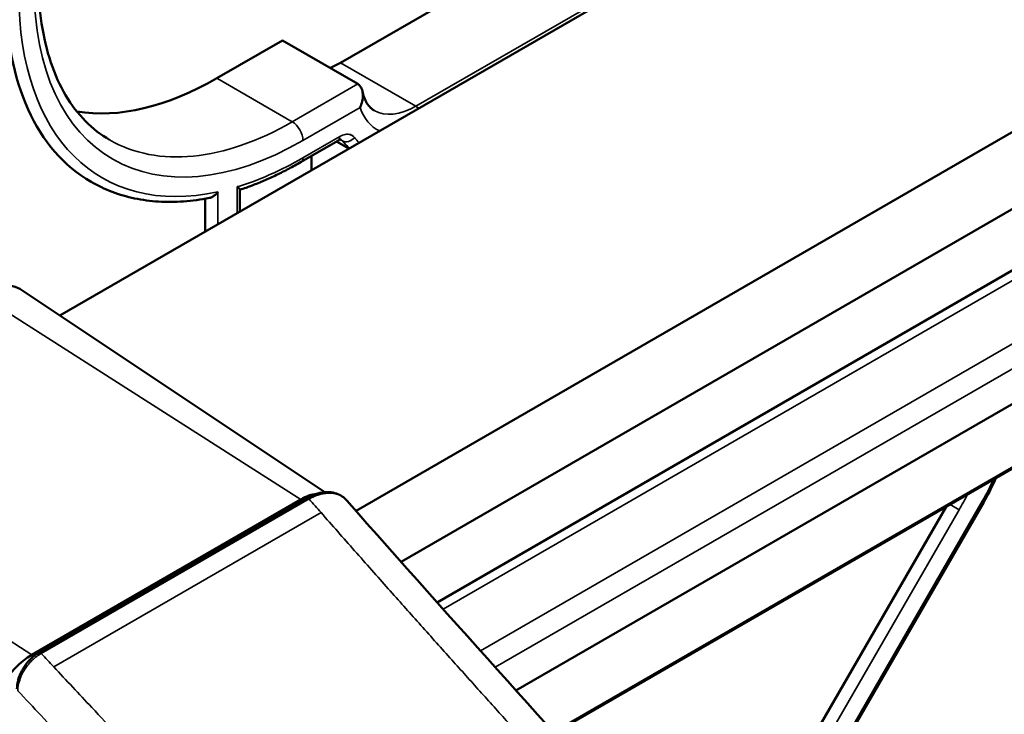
# Model space of a CAD drawing. Header units: millimetres. Extents: x 0 to 14369, y -869 to 2970.
# Tile 552 of 656: x 3769 to 3801, y 1322 to 1344. Entities that reach past the tile are written whole.
import ezdxf

# ---------------------------------------------------------------- set-up
doc = ezdxf.new("R2010")
doc.units = ezdxf.units.MM
doc.header["$LTSCALE"] = 10
doc.layers.add('Sichtbar (ISO)', color=7, linetype='Continuous', lineweight=50)
doc.layers.add('Sichtbar schmal (ISO)', color=7, linetype='Continuous', lineweight=35)

msp = doc.modelspace()

# ---------------------------------------------------------------- linework, layer by layer
at = {"layer": 'Sichtbar (ISO)'}
for p, q in [((3849.568, 1380.679), (3769.867, 1334.664)), ((3859.659, 1374.465), (3779.6, 1328.242)), ((3860.674, 1364.031), (3786.09, 1320.97)), ((3859.594, 1363.366), (3786.115, 1320.943)), ((3786.165, 1347.053), (3779.094, 1342.971)), ((3779.094, 1342.971), (3786.165, 1347.053)), ((3781.082, 1326.567), (3814.201, 1345.689)), ((3777.181, 1343.704), (3775.028, 1342.46)), ((3775.028, 1342.46), (3777.181, 1343.704)), ((3777.181, 1343.704), (3779.656, 1342.275)), ((3779.656, 1342.275), (3777.181, 1343.704)), ((3782.265, 1325.237), (3811.122, 1341.897)), ((3779.004, 1340.409), (3777.794, 1339.71)), ((3779.004, 1340.409), (3777.794, 1339.71)), ((3778.962, 1340.385), (3779.369, 1340.15)), ((3778.962, 1340.385), (3779.369, 1340.15)), ((3778.139, 1339.439), (3778.139, 1339.909)), ((3778.139, 1339.909), (3778.139, 1339.439)), ((3775.787, 1338.082), (3775.787, 1338.8)), ((3775.787, 1338.082), (3775.787, 1338.8)), ((3774.639, 1338.504), (3774.639, 1337.419)), ((3811.122, 1337.508), (3784.856, 1322.343)), ((3778.578, 1328.859), (3768.623, 1335.493)), ((3768.947, 1323.518), (3777.785, 1328.621)), ((3769.151, 1323.569), (3777.95, 1328.649)), ((3778.631, 1328.824), (3778.631, 1328.824)), ((3798.996, 1328.379), (3793.352, 1318.604)), ((3800.23, 1328.531), (3794.522, 1318.646)), ((3800.23, 1328.531), (3794.522, 1318.646))]:
    msp.add_line(p, q, dxfattribs=at)
for centre, major_axis, start_param, end_param in [((3777.644, 1350.748), (-6.75, -11.691), 5.497787, 6.283185), ((3779.094, 1345.216), (1.375, 2.382), 3.744156, 3.926991), ((3779.094, 1345.216), (-1.375, -2.382), 0.602563, 0.785398), ((3775.028, 1352.258), (-6, -10.392), 0.212202, 0.785398), ((3775.028, 1352.258), (-6, -10.392), 0.212202, 0.785398), ((3767.179, 1333.111), (1.393, 2.413), 6.246119, 7.068583), ((3777.785, 1326.988), (-1, -1.732), 3.549744, 3.926991), ((3778.05, 1328.476), (-0.1, 0.173), 6.28107, 6.283185), ((3768.947, 1321.885), (-1, -1.732), 3.926991, 5.497787)]:
    msp.add_ellipse(centre, major_axis=major_axis, ratio=0.57735, start_param=start_param, end_param=end_param, dxfattribs=at)
for points, knots in [([(3771.503, 1340.437), (3771.215, 1340.603), (3770.949, 1340.809), (3770.466, 1341.298), (3770.248, 1341.582), (3769.867, 1342.226), (3769.703, 1342.586), (3769.438, 1343.377), (3769.336, 1343.807), (3769.199, 1344.726), (3769.164, 1345.215), (3769.164, 1345.726)], [2.3561945, 2.3561945, 2.3561945, 2.3561945, 2.5132741, 2.5132741, 2.6703538, 2.6703538, 2.8274334, 2.8274334, 2.984513, 2.984513, 3.1415927, 3.1415927, 3.1415927, 3.1415927]), ([(3771.503, 1340.437), (3771.215, 1340.603), (3770.949, 1340.809), (3770.466, 1341.298), (3770.248, 1341.582), (3769.867, 1342.226), (3769.703, 1342.586), (3769.438, 1343.377), (3769.336, 1343.807), (3769.199, 1344.726), (3769.164, 1345.215), (3769.164, 1345.726)], [2.3561945, 2.3561945, 2.3561945, 2.3561945, 2.5132741, 2.5132741, 2.6703538, 2.6703538, 2.8274334, 2.8274334, 2.984513, 2.984513, 3.1415927, 3.1415927, 3.1415927, 3.1415927]), ([(3779.656, 1342.275), (3779.684, 1342.259), (3779.708, 1342.238), (3779.759, 1342.177), (3779.782, 1342.134), (3779.816, 1342.028), (3779.825, 1341.963), (3779.825, 1341.832), (3779.817, 1341.765), (3779.787, 1341.634), (3779.765, 1341.569), (3779.736, 1341.506), (3779.736, 1341.505), (3779.735, 1341.504)], [0.09341858, 0.09341858, 0.09341858, 0.09341858, 0.10621496, 0.10621496, 0.12403636, 0.12403636, 0.14611715, 0.14611715, 0.16768171, 0.16768171, 0.18977528, 0.18977528, 0.19019595, 0.19019595, 0.19019595, 0.19019595]), ([(3779.735, 1341.504), (3779.736, 1341.505), (3779.736, 1341.506), (3779.765, 1341.569), (3779.787, 1341.634), (3779.817, 1341.765), (3779.825, 1341.832), (3779.825, 1341.963), (3779.816, 1342.028), (3779.782, 1342.134), (3779.759, 1342.177), (3779.708, 1342.238), (3779.684, 1342.259), (3779.656, 1342.275)], [-0.19019595, -0.19019595, -0.19019595, -0.19019595, -0.18977528, -0.18977528, -0.16768171, -0.16768171, -0.14611715, -0.14611715, -0.12403636, -0.12403636, -0.10621496, -0.10621496, -0.09341858, -0.09341858, -0.09341858, -0.09341858]), ([(3779.812, 1342.032), (3779.826, 1341.964), (3779.843, 1341.902), (3779.884, 1341.787), (3779.907, 1341.736), (3779.956, 1341.643), (3779.983, 1341.603), (3780.039, 1341.531), (3780.068, 1341.501), (3780.129, 1341.447), (3780.16, 1341.425), (3780.193, 1341.406)], [3.3545763, 3.3545763, 3.3545763, 3.3545763, 3.4690592, 3.4690592, 3.5835421, 3.5835421, 3.698025, 3.698025, 3.8125079, 3.8125079, 3.9269908, 3.9269908, 3.9269908, 3.9269908]), ([(3779.812, 1342.032), (3779.826, 1341.964), (3779.843, 1341.902), (3779.884, 1341.787), (3779.907, 1341.736), (3779.956, 1341.643), (3779.983, 1341.603), (3780.039, 1341.531), (3780.068, 1341.501), (3780.129, 1341.447), (3780.16, 1341.425), (3780.193, 1341.406)], [3.3545763, 3.3545763, 3.3545763, 3.3545763, 3.4690592, 3.4690592, 3.5835421, 3.5835421, 3.698025, 3.698025, 3.8125079, 3.8125079, 3.9269908, 3.9269908, 3.9269908, 3.9269908]), ([(3779.111, 1340.445), (3779.111, 1340.445), (3779.11, 1340.446), (3779.104, 1340.446), (3779.097, 1340.445), (3779.079, 1340.442), (3779.067, 1340.438), (3779.038, 1340.427), (3779.022, 1340.419), (3779.004, 1340.409)], [0.9888978, 0.9888978, 0.9888978, 0.9888978, 1.0995574, 1.0995574, 1.2566371, 1.2566371, 1.4137167, 1.4137167, 1.5707963, 1.5707963, 1.5707963, 1.5707963]), ([(3779.111, 1340.445), (3779.111, 1340.445), (3779.11, 1340.446), (3779.104, 1340.446), (3779.097, 1340.445), (3779.079, 1340.442), (3779.067, 1340.438), (3779.038, 1340.427), (3779.022, 1340.419), (3779.004, 1340.409)], [0.9888978, 0.9888978, 0.9888978, 0.9888978, 1.0995574, 1.0995574, 1.2566371, 1.2566371, 1.4137167, 1.4137167, 1.5707963, 1.5707963, 1.5707963, 1.5707963]), ([(3775.787, 1338.797), (3775.919, 1338.841), (3776.051, 1338.888), (3776.317, 1338.989), (3776.451, 1339.043), (3776.719, 1339.158), (3776.853, 1339.22), (3777.122, 1339.348), (3777.256, 1339.416), (3777.525, 1339.558), (3777.66, 1339.633), (3777.794, 1339.71)], [4.5018294, 4.5018294, 4.5018294, 4.5018294, 4.5437264, 4.5437264, 4.5858921, 4.5858921, 4.6280577, 4.6280577, 4.6702233, 4.6702233, 4.712389, 4.712389, 4.712389, 4.712389]), ([(3775.787, 1338.797), (3775.919, 1338.841), (3776.051, 1338.888), (3776.317, 1338.989), (3776.451, 1339.043), (3776.719, 1339.158), (3776.853, 1339.22), (3777.122, 1339.348), (3777.256, 1339.416), (3777.525, 1339.558), (3777.66, 1339.633), (3777.794, 1339.71)], [4.5018294, 4.5018294, 4.5018294, 4.5018294, 4.5437264, 4.5437264, 4.5858921, 4.5858921, 4.6280577, 4.6280577, 4.6702233, 4.6702233, 4.712389, 4.712389, 4.712389, 4.712389]), ([(3770.894, 1339.056), (3771.114, 1338.93), (3771.344, 1338.82), (3771.822, 1338.639), (3772.07, 1338.567), (3772.58, 1338.46), (3772.843, 1338.425), (3773.38, 1338.392), (3773.655, 1338.395), (3774.214, 1338.436), (3774.498, 1338.475), (3774.786, 1338.532)], [3.9269908, 3.9269908, 3.9269908, 3.9269908, 4.0205227, 4.0205227, 4.1140546, 4.1140546, 4.2075865, 4.2075865, 4.3011184, 4.3011184, 4.3946503, 4.3946503, 4.3946503, 4.3946503]), ([(3770.894, 1339.056), (3771.114, 1338.93), (3771.344, 1338.82), (3771.822, 1338.639), (3772.07, 1338.567), (3772.58, 1338.46), (3772.843, 1338.425), (3773.38, 1338.392), (3773.655, 1338.395), (3774.214, 1338.436), (3774.498, 1338.475), (3774.786, 1338.532)], [3.9269908, 3.9269908, 3.9269908, 3.9269908, 4.0205227, 4.0205227, 4.1140546, 4.1140546, 4.2075865, 4.2075865, 4.3011184, 4.3011184, 4.3946503, 4.3946503, 4.3946503, 4.3946503]), ([(3774.786, 1338.532), (3774.794, 1338.533), (3774.802, 1338.535), (3774.848, 1338.548), (3774.886, 1338.566), (3774.948, 1338.607), (3774.973, 1338.628), (3775.02, 1338.674), (3775.042, 1338.699), (3775.062, 1338.727), (3775.062, 1338.728), (3775.063, 1338.729)], [-0.03515487, -0.03515487, -0.03515487, -0.03515487, -0.03255768, -0.03255768, -0.01975056, -0.01975056, -0.01000313, -0.01000313, 0, 0, 0.00030387, 0.00030387, 0.00030387, 0.00030387]), ([(3775.063, 1338.729), (3775.062, 1338.728), (3775.062, 1338.727), (3775.042, 1338.699), (3775.02, 1338.674), (3774.973, 1338.628), (3774.948, 1338.607), (3774.886, 1338.566), (3774.848, 1338.548), (3774.802, 1338.535), (3774.794, 1338.533), (3774.786, 1338.532)], [-0.00030387, -0.00030387, -0.00030387, -0.00030387, 0, 0, 0.01000313, 0.01000313, 0.01975056, 0.01975056, 0.03255768, 0.03255768, 0.03515487, 0.03515487, 0.03515487, 0.03515487]), ([(3775.699, 1338.894), (3775.7, 1338.894), (3775.701, 1338.893), (3775.726, 1338.871), (3775.746, 1338.851), (3775.775, 1338.821), (3775.784, 1338.81), (3775.787, 1338.801), (3775.787, 1338.801), (3775.787, 1338.8)], [-0.12420457, -0.12420457, -0.12420457, -0.12420457, -0.12380972, -0.12380972, -0.10684657, -0.10684657, -0.09121897, -0.09121897, -0.08872241, -0.08872241, -0.08872241, -0.08872241]), ([(3775.787, 1338.8), (3775.787, 1338.801), (3775.787, 1338.801), (3775.784, 1338.81), (3775.775, 1338.821), (3775.746, 1338.851), (3775.726, 1338.871), (3775.701, 1338.893), (3775.7, 1338.894), (3775.699, 1338.894)], [0.08872241, 0.08872241, 0.08872241, 0.08872241, 0.09121897, 0.09121897, 0.10684657, 0.10684657, 0.12380972, 0.12380972, 0.12420457, 0.12420457, 0.12420457, 0.12420457]), ([(3800.633, 1329.325), (3800.616, 1329.286), (3800.599, 1329.247), (3800.475, 1328.979), (3800.357, 1328.752), (3800.23, 1328.531)], [0.6019142, 0.6019142, 0.6019142, 0.6019142, 0.6283185, 0.6283185, 0.7853982, 0.7853982, 0.7853982, 0.7853982]), ([(3800.633, 1329.325), (3800.616, 1329.286), (3800.599, 1329.247), (3800.475, 1328.979), (3800.357, 1328.752), (3800.23, 1328.531)], [0.6019142, 0.6019142, 0.6019142, 0.6019142, 0.6283185, 0.6283185, 0.7853982, 0.7853982, 0.7853982, 0.7853982]), ([(3777.951, 1328.649), (3778.124, 1328.749), (3778.302, 1328.818), (3778.643, 1328.875), (3778.811, 1328.865), (3779.089, 1328.767), (3779.209, 1328.687), (3779.301, 1328.583)], [0, 0, 0, 0, 0.0711563, 0.0711563, 0.1401755, 0.1401755, 0.200169, 0.200169, 0.200169, 0.200169]), ([(3779.301, 1328.582), (3782.821, 1324.582), (3786.333, 1320.705), (3791.612, 1314.834), (3793.367, 1312.866), (3795.565, 1310.365), (3796.008, 1309.86), (3796.786, 1308.967), (3797.124, 1308.576), (3797.984, 1307.525), (3798.523, 1306.824), (3799.101, 1305.801), (3799.194, 1305.625), (3799.368, 1305.265), (3799.45, 1305.079), (3799.533, 1304.865), (3799.543, 1304.841), (3799.7, 1304.423), (3799.812, 1304.006), (3800.076, 1302.784), (3800.168, 1301.984), (3800.301, 1300.418), (3800.336, 1299.638), (3800.338, 1298.884)], [0, 0, 0, 0, 2.215011, 2.215011, 3.317394, 3.317394, 3.59599, 3.59599, 3.805034, 3.805034, 4.121298, 4.121298, 4.183923, 4.183923, 4.245427, 4.245427, 4.25324, 4.25324, 4.380044, 4.380044, 4.6342, 4.6342, 4.902628, 4.902628, 4.902628, 4.902628]), ([(3768.458, 1322.392), (3768.458, 1322.488), (3768.473, 1322.59), (3768.529, 1322.792), (3768.57, 1322.894), (3768.645, 1323.037), (3768.672, 1323.083), (3768.716, 1323.15), (3768.731, 1323.172), (3768.753, 1323.202), (3768.759, 1323.21), (3768.767, 1323.221), (3768.77, 1323.224), (3768.779, 1323.236), (3768.786, 1323.245), (3768.814, 1323.28), (3768.836, 1323.305), (3768.926, 1323.403), (3769, 1323.468), (3769.101, 1323.538), (3769.125, 1323.554), (3769.151, 1323.569)], [0, 0, 0, 0, 0.0329782, 0.0329782, 0.0655712, 0.0655712, 0.0815409, 0.0815409, 0.0896466, 0.0896466, 0.0926842, 0.0926842, 0.0938233, 0.0938233, 0.0972407, 0.0972407, 0.1075034, 0.1075034, 0.1385875, 0.1385875, 0.1486029, 0.1486029, 0.1486029, 0.1486029])]:
    msp.add_open_spline(points, degree=3, knots=knots, dxfattribs=at)
msp.add_open_spline([(3779.301, 1328.582), (3779.301, 1328.583), (3779.301, 1328.583), (3779.301, 1328.583)], degree=3, dxfattribs=at)
at = {"layer": 'Sichtbar schmal (ISO)'}
for p, q in [((3788.639, 1345.624), (3781.568, 1341.542)), ((3781.568, 1341.542), (3788.639, 1345.624)), ((3781.568, 1341.542), (3779.094, 1342.971)), ((3779.094, 1342.971), (3781.568, 1341.542)), ((3777.503, 1341.031), (3775.028, 1342.46)), ((3775.028, 1342.46), (3777.503, 1341.031)), ((3779.656, 1342.275), (3777.503, 1341.031)), ((3777.503, 1341.031), (3779.656, 1342.275)), ((3777.856, 1340.419), (3779.735, 1341.504)), ((3779.735, 1341.504), (3777.856, 1340.419)), ((3782.465, 1325.014), (3810.015, 1340.92)), ((3779.066, 1340.546), (3777.856, 1339.848)), ((3777.856, 1339.848), (3779.066, 1340.546)), ((3779.155, 1340.404), (3779.086, 1340.443)), ((3779.086, 1340.443), (3779.155, 1340.404)), ((3775.063, 1337.663), (3775.063, 1338.729)), ((3775.063, 1338.729), (3775.063, 1337.663)), ((3775.699, 1338.894), (3775.699, 1338.031)), ((3775.699, 1338.031), (3775.699, 1338.894)), ((3810.015, 1338.841), (3783.691, 1323.642)), ((3774.639, 1338.504), (3774.639, 1337.419)), ((3784.173, 1323.104), (3810.497, 1338.302)), ((3777.785, 1328.621), (3767.179, 1335.386)), ((3758.34, 1330.283), (3768.947, 1323.518)), ((3778.057, 1328.635), (3769.257, 1323.555)), ((3798.996, 1328.379), (3793.352, 1318.604)), ((3799.421, 1328.28), (3793.714, 1318.395)), ((3793.714, 1318.395), (3799.421, 1328.28)), ((3794.475, 1318.673), (3800.182, 1328.558)), ((3800.182, 1328.558), (3794.475, 1318.673)), ((3799.421, 1328.28), (3799.123, 1328.453)), ((3799.123, 1328.453), (3799.421, 1328.28)), ((3800.23, 1328.531), (3800.182, 1328.558)), ((3800.182, 1328.558), (3800.23, 1328.531)), ((3769.666, 1323.117), (3778.45, 1328.188))]:
    msp.add_line(p, q, dxfattribs=at)
for centre, major_axis, ratio, start_param, end_param in [((3777.856, 1350.625), (-6.25, -10.825), 0.57735, 5.497787, 7.068583), ((3777.856, 1350.625), (-6.25, -10.825), 0.57735, 5.497787, 7.068583), ((3777.644, 1350.748), (-6.75, -11.691), 0.57735, 5.497787, 6.283185), ((3777.856, 1350.625), (-6.6, -11.432), 0.57735, 5.497787, 6.764685), ((3777.856, 1350.625), (-6.6, -11.432), 0.57735, 5.497787, 6.764685), ((3781.568, 1343.787), (-1.375, -2.382), 0.57735, 0, 0.785398), ((3781.568, 1343.787), (-1.375, -2.382), 0.57735, 0, 0.785398), ((3781.568, 1341.134), (-0.25, 0.433), 0.57735, 5.230194, 5.497787), ((3781.568, 1341.134), (0.25, -0.433), 0.57735, 2.088602, 2.356194), ((3781.922, 1343.583), (-1.625, -2.815), 0.57735, 5.810554, 6.328573), ((3781.922, 1343.583), (-1.625, -2.815), 0.57735, 5.810554, 6.328573), ((3777.503, 1350.829), (-6, -10.392), 0.57735, 0, 0.785398), ((3777.503, 1350.829), (-6, -10.392), 0.57735, 0, 0.785398), ((3777.503, 1340.623), (-0.25, 0.433), 0.57735, 3.926991, 5.497787), ((3777.503, 1340.623), (0.25, -0.433), 0.57735, 0.785398, 2.356194), ((3778.854, 1340.669), (0.15, -0.26), 0.57735, 0, 0.785258), ((3778.854, 1340.669), (0.15, -0.26), 0.57735, 0, 0.785258), ((3778.854, 1340.015), (0.25, 0.433), 0.57735, 6.052049, 6.26469), ((3778.854, 1340.015), (0.25, 0.433), 0.57735, 6.052049, 6.26469), ((3779.335, 1340.637), (-0.237, -0.184), 0.794783, 0.313303, 1.884099), ((3779.335, 1340.637), (-0.237, -0.184), 0.794783, 0.313303, 1.884099), ((3781.71, 1343.706), (-2.125, -3.681), 0.57735, 6.052049, 6.186177), ((3781.71, 1343.706), (-2.125, -3.681), 0.57735, 6.052049, 6.186177), ((3781.922, 1343.583), (-1.975, -3.421), 0.57735, 6.052049, 6.150816), ((3781.922, 1343.583), (-1.975, -3.421), 0.57735, 6.052049, 6.150816), ((3777.856, 1350.625), (6.6, 11.432), 0.57735, 3.693823, 3.926991), ((3777.856, 1350.625), (-6.6, -11.432), 0.57735, 0.552231, 0.785398), ((3777.644, 1339.97), (0.15, -0.26), 0.57735, 0, 0.785398), ((3777.644, 1339.97), (0.15, -0.26), 0.57735, 0, 0.785398), ((3797.832, 1329.915), (2.35, 4.07), 0.57735, 4.712389, 4.8848), ((3797.832, 1329.915), (-2.35, -4.07), 0.57735, 1.570796, 1.743207), ((3778.05, 1328.476), (-0.1, 0.173), 0.57735, 5.453445, 6.28107), ((3796.771, 1329.81), (-2.65, -4.59), 0.57735, 1.570796, 1.677967), ((3796.771, 1329.81), (2.65, 4.59), 0.57735, 4.712389, 4.819559), ((3769.251, 1323.395), (-0.1, 0.173), 0.57735, 5.453436, 6.281081)]:
    msp.add_ellipse(centre, major_axis=major_axis, ratio=ratio, start_param=start_param, end_param=end_param, dxfattribs=at)
for points, knots in [([(3779.547, 1340.514), (3779.513, 1340.558), (3779.474, 1340.589), (3779.423, 1340.606), (3779.373, 1340.623), (3779.312, 1340.627), (3779.252, 1340.617), (3779.192, 1340.607), (3779.133, 1340.584), (3779.066, 1340.546)], [0, 0, 0, 0, 0.3333333, 0.3333333, 0.3333333, 0.6666667, 0.6666667, 0.6666667, 0.9964905, 0.9964905, 0.9964905, 0.9964905]), ([(3779.066, 1340.546), (3779.132, 1340.584), (3779.186, 1340.605), (3779.243, 1340.616), (3779.302, 1340.626), (3779.364, 1340.624), (3779.416, 1340.608), (3779.469, 1340.592), (3779.511, 1340.561), (3779.547, 1340.514)], [0.0102937, 0.0102937, 0.0102937, 0.0102937, 0.3333333, 0.3333333, 0.3333333, 0.6666667, 0.6666667, 0.6666667, 1, 1, 1, 1]), ([(3779.301, 1328.583), (3779.294, 1328.59), (3779.234, 1328.656), (3779.133, 1328.732), (3778.987, 1328.792), (3778.87, 1328.82), (3778.746, 1328.831), (3778.616, 1328.825), (3778.48, 1328.803), (3778.295, 1328.75), (3778.152, 1328.687), (3778.057, 1328.635)], [0.3599354, 0.3599354, 0.3599354, 0.3599354, 0.375, 0.5, 0.5625, 0.625, 0.6875, 0.75, 0.8125, 0.875, 0.999997, 0.999997, 0.999997, 0.999997]), ([(3769.257, 1323.555), (3769.207, 1323.529), (3769.133, 1323.483), (3769.036, 1323.407), (3768.966, 1323.344), (3768.899, 1323.275), (3768.813, 1323.176), (3768.715, 1323.041), (3768.617, 1322.866), (3768.518, 1322.624), (3768.486, 1322.444), (3768.485, 1322.334)], [0, 0, 0, 0, 0.125, 0.1875, 0.25, 0.3125, 0.375, 0.5, 0.625, 0.75, 1, 1, 1, 1]), ([(3769.666, 1323.117), (3770.083, 1322.671), (3771.078, 1321.608), (3773.235, 1319.323), (3777.3, 1315.065), (3780.793, 1311.432), (3783.124, 1308.966)], [0, 0, 0, 0, 0.092953, 0.222531, 0.481687, 1, 1, 1, 1]), ([(3782.232, 1307.877), (3779.906, 1310.339), (3776.417, 1313.97), (3772.346, 1318.232), (3770.09, 1320.62), (3768.997, 1321.787), (3768.485, 1322.334)], [0, 0, 0, 0, 0.5075952, 0.7613928, 0.8882916, 1, 1, 1, 1])]:
    msp.add_open_spline(points, degree=3, knots=knots, dxfattribs=at)
for points in [[(3778.45, 1328.188), (3778.319, 1328.337), (3778.188, 1328.486), (3778.057, 1328.635)], [(3799.752, 1298.069), (3799.752, 1298.287), (3799.745, 1298.731), (3799.715, 1299.443), (3799.68, 1299.992), (3799.625, 1300.651), (3799.576, 1301.128), (3799.497, 1301.742), (3799.429, 1302.17), (3799.329, 1302.701), (3799.216, 1303.207), (3799.015, 1303.867), (3798.834, 1304.352), (3798.605, 1304.878), (3798.239, 1305.512), (3797.997, 1305.907), (3797.554, 1306.562), (3797.236, 1306.987), (3796.812, 1307.535), (3796.466, 1307.955), (3796.05, 1308.447), (3795.714, 1308.833), (3795.227, 1309.386), (3794.824, 1309.845), (3794.341, 1310.397), (3793.901, 1310.897), (3793.367, 1311.504), (3792.881, 1312.053), (3792.294, 1312.717), (3791.756, 1313.322), (3791.122, 1314.033), (3790.538, 1314.688), (3789.854, 1315.452), (3789.223, 1316.155), (3788.482, 1316.979), (3787.801, 1317.736), (3786.993, 1318.632), (3786.254, 1319.451), (3785.369, 1320.432), (3784.562, 1321.328), (3783.595, 1322.402), (3782.713, 1323.386), (3781.657, 1324.566), (3780.69, 1325.651), (3779.547, 1326.942), (3778.819, 1327.768), (3778.45, 1328.188)], [(3769.257, 1323.555), (3769.393, 1323.409), (3769.53, 1323.263), (3769.666, 1323.117)]]:
    msp.add_open_spline(points, degree=3, dxfattribs=at)

doc.saveas('drawing.dxf')
